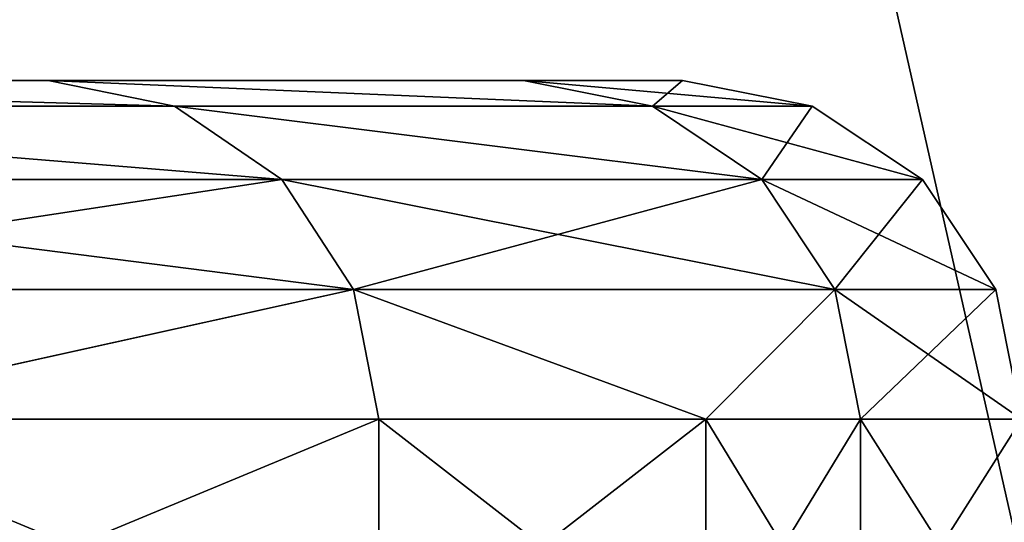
# Model space of a CAD drawing. Extents: x 0.04 to 8.7, y -7.15 to 0.
# Tile 433 of 464: x 7.24 to 7.35, y -1.51 to -1.45. Entities that reach past the tile are written whole.
import ezdxf

# ---------------------------------------------------------------- set-up
doc = ezdxf.new("R2010")
doc.units = 0
doc.header["$MEASUREMENT"] = 0
doc.layers.get('0').update_dxf_attribs({"linetype": 'CONTINUOUS'})

# ---------------------------------------------------------------- blocks, each defined once
blk = doc.blocks.new('ACE_M_STL')
at = {"color": 0}
for p, q in [((7.14714, -1.45669, -0.97036), (7.23835, -1.45669, -0.65376)), ((7.23835, -1.45669, 0.65376), (7.14714, -1.45669, 0.97036)), ((7.23835, -1.45669, 0.65376), (7.14714, -1.45669, 0.97036)), ((7.14714, -1.45669, -0.97036), (7.23835, -1.45669, -0.65376)), ((7.23835, -1.45669, -0.65376), (7.29353, -1.45669, -0.32895)), ((7.29353, -1.45669, 0.32895), (7.23835, -1.45669, 0.65376)), ((7.23835, -1.45669, 0.65376), (7.25303, -1.45969, 0.65712)), ((7.23835, -1.45669, 0.65376), (7.25303, -1.45969, 0.65712)), ((7.29353, -1.45669, 0.32895), (7.23835, -1.45669, 0.65376)), ((7.23835, -1.45669, -0.65376), (7.29353, -1.45669, -0.32895)), ((7.23835, -1.45669, -0.65376), (7.25303, -1.45969, -0.65712)), ((7.23835, -1.45669, -0.65376), (7.25303, -1.45969, -0.65712)), ((7.29353, -1.45669, -0.32895), (7.31201, -1.45669)), ((7.31201, -1.45669), (7.29353, -1.45669, 0.32895)), ((7.29353, -1.45669, 0.32895), (7.30851, -1.45969, 0.33064)), ((7.29353, -1.45669, 0.32895), (7.30851, -1.45969, 0.33064)), ((7.31201, -1.45669), (7.29353, -1.45669, 0.32895)), ((7.29353, -1.45669, -0.32895), (7.31201, -1.45669)), ((7.29353, -1.45669, -0.32895), (7.30851, -1.45969, -0.33064)), ((7.29353, -1.45669, -0.32895), (7.30851, -1.45969, -0.33064)), ((7.31201, -1.45669), (7.32707, -1.45969)), ((7.31201, -1.45669), (7.32707, -1.45969)), ((7.25303, -1.45969, 0.65712), (7.16136, -1.45969, 0.97533)), ((7.25303, -1.45969, 0.65712), (7.16136, -1.45969, 0.97533)), ((7.16136, -1.45969, -0.97533), (7.25303, -1.45969, -0.65712)), ((7.16136, -1.45969, -0.97533), (7.25303, -1.45969, -0.65712)), ((7.25303, -1.45969, 0.65712), (7.26549, -1.46822, 0.65996)), ((7.30851, -1.45969, 0.33064), (7.25303, -1.45969, 0.65712)), ((7.25303, -1.45969, 0.65712), (7.26549, -1.46822, 0.65996)), ((7.30851, -1.45969, 0.33064), (7.25303, -1.45969, 0.65712)), ((7.25303, -1.45969, -0.65712), (7.30851, -1.45969, -0.33064)), ((7.25303, -1.45969, -0.65712), (7.26549, -1.46822, -0.65996)), ((7.25303, -1.45969, -0.65712), (7.30851, -1.45969, -0.33064)), ((7.25303, -1.45969, -0.65712), (7.26549, -1.46822, -0.65996)), ((7.30851, -1.45969, 0.33064), (7.3212, -1.46822, 0.33207)), ((7.30851, -1.45969, 0.33064), (7.3212, -1.46822, 0.33207)), ((7.32707, -1.45969), (7.30851, -1.45969, 0.33064)), ((7.32707, -1.45969), (7.30851, -1.45969, 0.33064)), ((7.30851, -1.45969, -0.33064), (7.32707, -1.45969)), ((7.30851, -1.45969, -0.33064), (7.3212, -1.46822, -0.33207)), ((7.30851, -1.45969, -0.33064), (7.32707, -1.45969)), ((7.30851, -1.45969, -0.33064), (7.3212, -1.46822, -0.33207)), ((7.32707, -1.45969), (7.33985, -1.46822)), ((7.32707, -1.45969), (7.33985, -1.46822)), ((7.26549, -1.46822, 0.65996), (7.17341, -1.46822, 0.97955)), ((7.26549, -1.46822, 0.65996), (7.17341, -1.46822, 0.97955)), ((7.17341, -1.46822, -0.97955), (7.26549, -1.46822, -0.65996)), ((7.17341, -1.46822, -0.97955), (7.26549, -1.46822, -0.65996)), ((7.26549, -1.46822, 0.65996), (7.27381, -1.481, 0.66186)), ((7.26549, -1.46822, 0.65996), (7.27381, -1.481, 0.66186)), ((7.3212, -1.46822, 0.33207), (7.26549, -1.46822, 0.65996)), ((7.3212, -1.46822, 0.33207), (7.26549, -1.46822, 0.65996)), ((7.26549, -1.46822, -0.65996), (7.3212, -1.46822, -0.33207)), ((7.26549, -1.46822, -0.65996), (7.27381, -1.481, -0.66186)), ((7.26549, -1.46822, -0.65996), (7.3212, -1.46822, -0.33207)), ((7.26549, -1.46822, -0.65996), (7.27381, -1.481, -0.66186)), ((7.3212, -1.46822, 0.33207), (7.32968, -1.481, 0.33302)), ((7.33985, -1.46822), (7.3212, -1.46822, 0.33207)), ((7.3212, -1.46822, 0.33207), (7.32968, -1.481, 0.33302)), ((7.33985, -1.46822), (7.3212, -1.46822, 0.33207)), ((7.3212, -1.46822, -0.33207), (7.33985, -1.46822)), ((7.3212, -1.46822, -0.33207), (7.32968, -1.481, -0.33302)), ((7.3212, -1.46822, -0.33207), (7.33985, -1.46822)), ((7.3212, -1.46822, -0.33207), (7.32968, -1.481, -0.33302)), ((7.33985, -1.46822), (7.34838, -1.481)), ((7.33985, -1.46822), (7.34838, -1.481)), ((7.27381, -1.481, 0.66186), (7.18147, -1.481, 0.98237)), ((7.18147, -1.481, -0.98237), (7.27381, -1.481, -0.66186)), ((7.27381, -1.481, 0.66186), (7.18147, -1.481, 0.98237)), ((7.18147, -1.481, -0.98237), (7.27381, -1.481, -0.66186)), ((7.27381, -1.481, 0.66186), (7.20566, -1.49606, 0.92006)), ((7.27381, -1.481, 0.66186), (7.20566, -1.49606, 0.92006)), ((7.20566, -1.49606, -0.92006), (7.27381, -1.481, -0.66186)), ((7.20566, -1.49606, -0.92006), (7.27381, -1.481, -0.66186)), ((7.32968, -1.481, 0.33302), (7.27381, -1.481, 0.66186)), ((7.27381, -1.481, -0.66186), (7.32968, -1.481, -0.33302)), ((7.31472, -1.49606, 0.46576), (7.27381, -1.481, 0.66186)), ((7.32968, -1.481, 0.33302), (7.27381, -1.481, 0.66186)), ((7.31472, -1.49606, 0.46576), (7.27381, -1.481, 0.66186)), ((7.27673, -1.49606, 0.66253), (7.27381, -1.481, 0.66186)), ((7.27673, -1.49606, 0.66253), (7.27381, -1.481, 0.66186)), ((7.27381, -1.481, -0.66186), (7.32968, -1.481, -0.33302)), ((7.27381, -1.481, -0.66186), (7.31472, -1.49606, -0.46576)), ((7.27673, -1.49606, -0.66253), (7.27381, -1.481, -0.66186)), ((7.27673, -1.49606, -0.66253), (7.27381, -1.481, -0.66186)), ((7.27381, -1.481, -0.66186), (7.31472, -1.49606, -0.46576)), ((7.32968, -1.481, -0.33302), (7.31472, -1.49606, -0.46576)), ((7.31472, -1.49606, 0.46576), (7.32968, -1.481, 0.33302)), ((7.31472, -1.49606, 0.46576), (7.32968, -1.481, 0.33302)), ((7.32968, -1.481, -0.33302), (7.31472, -1.49606, -0.46576)), ((7.34838, -1.481), (7.32968, -1.481, 0.33302)), ((7.32968, -1.481, -0.33302), (7.34838, -1.481)), ((7.32968, -1.481, -0.33302), (7.33266, -1.49606, -0.33336)), ((7.32968, -1.481, -0.33302), (7.34838, -1.481)), ((7.32968, -1.481, -0.33302), (7.33266, -1.49606, -0.33336)), ((7.33266, -1.49606, 0.33336), (7.32968, -1.481, 0.33302)), ((7.34838, -1.481), (7.32968, -1.481, 0.33302)), ((7.33266, -1.49606, 0.33336), (7.32968, -1.481, 0.33302)), ((7.34838, -1.481), (7.35138, -1.49606)), ((7.34838, -1.481), (7.35138, -1.49606)), ((7.20566, -1.49606, 0.92006), (7.27673, -1.49606, 0.66253)), ((7.27673, -1.49606, -0.66253), (7.20566, -1.49606, -0.92006)), ((7.20566, -1.49606, 0.92006), (7.27673, -1.49606, 0.66253)), ((7.27673, -1.49606, -0.66253), (7.20566, -1.49606, -0.92006)), ((7.27673, -1.49606, 0.66253), (7.27673, -1.52559, 0.66253)), ((7.27673, -1.49606, 0.66253), (7.27673, -1.52559, 0.66253)), ((7.27673, -1.49606, 0.66253), (7.31472, -1.49606, 0.46576)), ((7.31472, -1.49606, -0.46576), (7.27673, -1.49606, -0.66253)), ((7.27673, -1.49606, -0.66253), (7.27673, -1.52559, -0.66253)), ((7.27673, -1.49606, -0.66253), (7.27673, -1.52559, -0.66253)), ((7.27673, -1.49606, 0.66253), (7.31472, -1.49606, 0.46576)), ((7.31472, -1.49606, -0.46576), (7.27673, -1.49606, -0.66253)), ((7.31472, -1.49606, 0.46576), (7.31472, -1.52559, 0.46576)), ((7.31472, -1.49606, 0.46576), (7.31472, -1.52559, 0.46576)), ((7.31472, -1.49606, 0.46576), (7.33266, -1.49606, 0.33336)), ((7.33266, -1.49606, -0.33336), (7.31472, -1.49606, -0.46576)), ((7.31472, -1.49606, -0.46576), (7.31472, -1.52559, -0.46576)), ((7.31472, -1.49606, -0.46576), (7.31472, -1.52559, -0.46576)), ((7.33266, -1.49606, -0.33336), (7.31472, -1.49606, -0.46576)), ((7.31472, -1.49606, 0.46576), (7.33266, -1.49606, 0.33336)), ((7.33266, -1.49606, 0.33336), (7.33266, -1.52559, 0.33336)), ((7.33266, -1.49606, 0.33336), (7.33266, -1.52559, 0.33336)), ((7.33266, -1.49606, 0.33336), (7.35138, -1.49606)), ((7.35138, -1.49606), (7.33266, -1.49606, -0.33336)), ((7.33266, -1.49606, -0.33336), (7.33266, -1.52559, -0.33336)), ((7.33266, -1.49606, -0.33336), (7.33266, -1.52559, -0.33336)), ((7.35138, -1.49606), (7.33266, -1.49606, -0.33336)), ((7.33266, -1.49606, 0.33336), (7.35138, -1.49606))]:
    blk.add_line(p, q, dxfattribs=at)
mesh = blk.add_polyface(dxfattribs=at)
corners = [(7.43629, -1.88976, 3.06227), (7.01038, 0, 3.43578), (7.01038, -1.88976, 3.43578), (7.43629, 0, 3.06227)]
mesh.append_faces([[corners[k] for k in face] for face in [(0, 1, 2), (1, 0, 3)]], dxfattribs={"vtx0": -1, "color": 0})
mesh = blk.add_polyface(dxfattribs=at)
corners = [(7.43629, 0, -3.06227), (7.01038, -1.88976, -3.43578), (7.01038, 0, -3.43578), (7.43629, -1.88976, -3.06227)]
mesh.append_faces([[corners[k] for k in face] for face in [(0, 1, 2), (1, 0, 3)]], dxfattribs={"vtx0": -1, "color": 0})
mesh = blk.add_polyface(dxfattribs=at)
corners = [(4.70297, -1.45669, -2.91952), (4.04506, -1.45669, -2.91952), (4.37402, -1.45669, -2.93799), (5.02778, -1.45669, -2.86433), (3.72025, -1.45669, -2.86433), (5.34437, -1.45669, -2.77312), (3.40366, -1.45669, -2.77312), (5.64876, -1.45669, -2.64704), (3.09927, -1.45669, -2.64704), (4.37402, -1.45669, -2.6378), (4.686, -1.45669, -2.61928), (5.93712, -1.45669, -2.48767), (4.9936, -1.45669, -2.564), (5.2925, -1.45669, -2.47272), (6.20582, -1.45669, -2.29701), (5.57851, -1.45669, -2.34673), (5.84761, -1.45669, -2.1878), (6.45149, -1.45669, -2.07747), (6.09603, -1.45669, -1.99816), (6.67103, -1.45669, -1.83181), (6.32027, -1.45669, -1.78047), (6.86168, -1.45669, -1.56311), (6.51719, -1.45669, -1.53778), (7.02105, -1.45669, -1.27475), (6.68402, -1.45669, -1.27351), (7.14714, -1.45669, -0.97036), (6.81843, -1.45669, -0.99136), (6.91853, -1.45669, -0.69529), (7.23835, -1.45669, -0.65376), (6.9829, -1.45669, -0.38946), (7.29353, -1.45669, -0.32895), (7.01065, -1.45669, -0.07817), (7.31201, -1.45669), (7.00139, -1.45669, 0.23423), (7.29353, -1.45669, 0.32895), (6.95525, -1.45669, 0.54333), (7.23835, -1.45669, 0.65376), (6.87287, -1.45669, 0.84481), (7.14714, -1.45669, 0.97036), (6.75541, -1.45669, 1.13442), (7.02105, -1.45669, 1.27475), (6.60452, -1.45669, 1.40812), (6.86168, -1.45669, 1.56311), (6.42233, -1.45669, 1.66204), (6.67103, -1.45669, 1.83181), (6.21137, -1.45669, 1.89264), (6.45149, -1.45669, 2.07747), (5.97463, -1.45669, 2.09666), (6.20582, -1.45669, 2.29701), (5.71542, -1.45669, 2.27126), (5.43737, -1.45669, 2.41397), (5.93712, -1.45669, 2.48767), (5.1444, -1.45669, 2.52279), (5.64876, -1.45669, 2.64704), (4.84062, -1.45669, 2.5962), (4.53028, -1.45669, 2.63316), (4.21775, -1.45669, 2.63316), (4.06204, -1.45669, -2.61928), (2.81091, -1.45669, -2.48767), (3.75443, -1.45669, -2.564), (3.45553, -1.45669, -2.47272), (2.54221, -1.45669, -2.29701), (3.16952, -1.45669, -2.34673), (2.90042, -1.45669, -2.1878), (2.29654, -1.45669, -2.07747), (2.652, -1.45669, -1.99816), (2.077, -1.45669, -1.83181), (2.42776, -1.45669, -1.78047), (1.88635, -1.45669, -1.56311), (2.23084, -1.45669, -1.53778), (1.72698, -1.45669, -1.27475), (2.06401, -1.45669, -1.27351), (1.60089, -1.45669, -0.97036), (1.9296, -1.45669, -0.99136), (1.8295, -1.45669, -0.69529), (1.50969, -1.45669, -0.65376), (1.76513, -1.45669, -0.38946), (1.4545, -1.45669, -0.32895), (1.73738, -1.45669, -0.07817), (1.43602, -1.45669), (1.74664, -1.45669, 0.23423), (1.4545, -1.45669, 0.32895), (1.79278, -1.45669, 0.54333), (1.50969, -1.45669, 0.65376), (1.87516, -1.45669, 0.84481), (1.60089, -1.45669, 0.97036), (1.99262, -1.45669, 1.13442), (1.72698, -1.45669, 1.27475), (2.14351, -1.45669, 1.40812), (1.88635, -1.45669, 1.56311), (2.3257, -1.45669, 1.66204), (2.077, -1.45669, 1.83181), (2.53666, -1.45669, 1.89264), (2.29654, -1.45669, 2.07747), (2.7734, -1.45669, 2.09666), (2.54221, -1.45669, 2.29701), (3.03261, -1.45669, 2.27126), (3.31066, -1.45669, 2.41397), (2.81091, -1.45669, 2.48767), (3.60363, -1.45669, 2.52279), (3.09927, -1.45669, 2.64704), (3.90742, -1.45669, 2.5962), (5.34437, -1.45669, 2.77312), (3.40366, -1.45669, 2.77312), (5.02778, -1.45669, 2.86433), (3.72025, -1.45669, 2.86433), (4.70297, -1.45669, 2.91952), (4.04506, -1.45669, 2.91952), (4.37402, -1.45669, 2.93799)]
mesh.append_faces([[corners[k] for k in face] for face in [(0, 1, 2), (107, 106, 108)]], dxfattribs={"vtx0": -1, "color": 0})
mesh.append_faces([[corners[k] for k in face] for face in [(1, 3, 4), (4, 5, 6), (6, 7, 8), (9, 7, 10), (10, 11, 12), (12, 11, 13), (13, 14, 15), (15, 14, 16), (16, 17, 18), (18, 19, 20), (20, 21, 22), (22, 23, 24), (24, 25, 26), (26, 25, 27), (27, 28, 29), (29, 30, 31), (31, 32, 33), (33, 34, 35), (35, 36, 37), (37, 38, 39), (39, 40, 41), (41, 42, 43), (43, 44, 45), (45, 46, 47), (47, 48, 49), (49, 48, 50), (50, 51, 52), (52, 53, 54), (54, 53, 55), (55, 53, 56), (8, 57, 58), (57, 8, 9), (58, 60, 61), (61, 63, 64), (64, 65, 66), (66, 67, 68), (68, 69, 70), (70, 71, 72), (72, 74, 75), (75, 76, 77), (77, 78, 79), (79, 80, 81), (81, 82, 83), (83, 84, 85), (85, 86, 87), (87, 88, 89), (89, 90, 91), (91, 92, 93), (93, 94, 95), (95, 97, 98), (98, 99, 100), (100, 102, 103), (103, 104, 105), (105, 106, 107)]], dxfattribs={"vtx0": -1, "vtx1": -1, "color": 0})
mesh.append_faces([[corners[k] for k in face] for face in [(8, 7, 9), (100, 56, 53)]], dxfattribs={"vtx0": -1, "vtx1": -1, "vtx2": -1, "color": 0})
mesh.append_faces([[corners[k] for k in face] for face in [(1, 0, 3), (4, 3, 5), (6, 5, 7), (10, 7, 11), (13, 11, 14), (16, 14, 17), (18, 17, 19), (20, 19, 21), (22, 21, 23), (24, 23, 25), (27, 25, 28), (29, 28, 30), (31, 30, 32), (33, 32, 34), (35, 34, 36), (37, 36, 38), (39, 38, 40), (41, 40, 42), (43, 42, 44), (45, 44, 46), (47, 46, 48), (50, 48, 51), (52, 51, 53), (58, 57, 59), (58, 59, 60), (61, 60, 62), (61, 62, 63), (64, 63, 65), (66, 65, 67), (68, 67, 69), (70, 69, 71), (72, 71, 73), (72, 73, 74), (75, 74, 76), (77, 76, 78), (79, 78, 80), (81, 80, 82), (83, 82, 84), (85, 84, 86), (87, 86, 88), (89, 88, 90), (91, 90, 92), (93, 92, 94), (95, 94, 96), (95, 96, 97), (98, 97, 99), (100, 99, 101), (100, 101, 56), (100, 53, 102), (103, 102, 104), (105, 104, 106)]], dxfattribs={"vtx0": -1, "vtx2": -1, "color": 0})
mesh = blk.add_polyface(dxfattribs=at)
corners = [(7.25303, -1.45969, 0.65712), (7.14714, -1.45669, 0.97036), (7.23835, -1.45669, 0.65376), (7.16136, -1.45969, 0.97533)]
mesh.append_faces([[corners[k] for k in face] for face in [(0, 1, 2), (1, 0, 3)]], dxfattribs={"vtx0": -1, "color": 0})
mesh = blk.add_polyface(dxfattribs=at)
corners = [(7.25303, -1.45969, -0.65712), (7.14714, -1.45669, -0.97036), (7.16136, -1.45969, -0.97533), (7.23835, -1.45669, -0.65376)]
mesh.append_faces([[corners[k] for k in face] for face in [(0, 1, 2), (1, 0, 3)]], dxfattribs={"vtx0": -1, "color": 0})
mesh = blk.add_polyface(dxfattribs=at)
corners = [(7.30851, -1.45969, 0.33064), (7.23835, -1.45669, 0.65376), (7.29353, -1.45669, 0.32895), (7.25303, -1.45969, 0.65712)]
mesh.append_faces([[corners[k] for k in face] for face in [(0, 1, 2), (1, 0, 3)]], dxfattribs={"vtx0": -1, "color": 0})
mesh = blk.add_polyface(dxfattribs=at)
corners = [(7.30851, -1.45969, -0.33064), (7.23835, -1.45669, -0.65376), (7.25303, -1.45969, -0.65712), (7.29353, -1.45669, -0.32895)]
mesh.append_faces([[corners[k] for k in face] for face in [(0, 1, 2), (1, 0, 3)]], dxfattribs={"vtx0": -1, "color": 0})
mesh = blk.add_polyface(dxfattribs=at)
corners = [(7.30851, -1.45969, 0.33064), (7.31201, -1.45669), (7.32707, -1.45969), (7.29353, -1.45669, 0.32895)]
mesh.append_faces([[corners[k] for k in face] for face in [(0, 1, 2), (1, 0, 3)]], dxfattribs={"vtx0": -1, "color": 0})
mesh = blk.add_polyface(dxfattribs=at)
corners = [(7.32707, -1.45969), (7.29353, -1.45669, -0.32895), (7.30851, -1.45969, -0.33064), (7.31201, -1.45669)]
mesh.append_faces([[corners[k] for k in face] for face in [(0, 1, 2), (1, 0, 3)]], dxfattribs={"vtx0": -1, "color": 0})
mesh = blk.add_polyface(dxfattribs=at)
corners = [(7.26549, -1.46822, 0.65996), (7.16136, -1.45969, 0.97533), (7.25303, -1.45969, 0.65712), (7.17341, -1.46822, 0.97955)]
mesh.append_faces([[corners[k] for k in face] for face in [(0, 1, 2), (1, 0, 3)]], dxfattribs={"vtx0": -1, "color": 0})
mesh = blk.add_polyface(dxfattribs=at)
corners = [(7.26549, -1.46822, -0.65996), (7.16136, -1.45969, -0.97533), (7.17341, -1.46822, -0.97955), (7.25303, -1.45969, -0.65712)]
mesh.append_faces([[corners[k] for k in face] for face in [(0, 1, 2), (1, 0, 3)]], dxfattribs={"vtx0": -1, "color": 0})
mesh = blk.add_polyface(dxfattribs=at)
corners = [(7.3212, -1.46822, 0.33207), (7.25303, -1.45969, 0.65712), (7.30851, -1.45969, 0.33064), (7.26549, -1.46822, 0.65996)]
mesh.append_faces([[corners[k] for k in face] for face in [(0, 1, 2), (1, 0, 3)]], dxfattribs={"vtx0": -1, "color": 0})
mesh = blk.add_polyface(dxfattribs=at)
corners = [(7.3212, -1.46822, -0.33207), (7.25303, -1.45969, -0.65712), (7.26549, -1.46822, -0.65996), (7.30851, -1.45969, -0.33064)]
mesh.append_faces([[corners[k] for k in face] for face in [(0, 1, 2), (1, 0, 3)]], dxfattribs={"vtx0": -1, "color": 0})
mesh = blk.add_polyface(dxfattribs=at)
corners = [(7.3212, -1.46822, 0.33207), (7.32707, -1.45969), (7.33985, -1.46822), (7.30851, -1.45969, 0.33064)]
mesh.append_faces([[corners[k] for k in face] for face in [(0, 1, 2), (1, 0, 3)]], dxfattribs={"vtx0": -1, "color": 0})
mesh = blk.add_polyface(dxfattribs=at)
corners = [(7.33985, -1.46822), (7.30851, -1.45969, -0.33064), (7.3212, -1.46822, -0.33207), (7.32707, -1.45969)]
mesh.append_faces([[corners[k] for k in face] for face in [(0, 1, 2), (1, 0, 3)]], dxfattribs={"vtx0": -1, "color": 0})
mesh = blk.add_polyface(dxfattribs=at)
corners = [(7.17341, -1.46822, 0.97955), (7.27381, -1.481, 0.66186), (7.18147, -1.481, 0.98237), (7.26549, -1.46822, 0.65996)]
mesh.append_faces([[corners[k] for k in face] for face in [(0, 1, 2), (1, 0, 3)]], dxfattribs={"vtx0": -1, "color": 0})
mesh = blk.add_polyface(dxfattribs=at)
corners = [(7.26549, -1.46822, -0.65996), (7.18147, -1.481, -0.98237), (7.27381, -1.481, -0.66186), (7.17341, -1.46822, -0.97955)]
mesh.append_faces([[corners[k] for k in face] for face in [(0, 1, 2), (1, 0, 3)]], dxfattribs={"vtx0": -1, "color": 0})
mesh = blk.add_polyface(dxfattribs=at)
corners = [(7.26549, -1.46822, 0.65996), (7.32968, -1.481, 0.33302), (7.27381, -1.481, 0.66186), (7.3212, -1.46822, 0.33207)]
mesh.append_faces([[corners[k] for k in face] for face in [(0, 1, 2), (1, 0, 3)]], dxfattribs={"vtx0": -1, "color": 0})
mesh = blk.add_polyface(dxfattribs=at)
corners = [(7.3212, -1.46822, -0.33207), (7.27381, -1.481, -0.66186), (7.32968, -1.481, -0.33302), (7.26549, -1.46822, -0.65996)]
mesh.append_faces([[corners[k] for k in face] for face in [(0, 1, 2), (1, 0, 3)]], dxfattribs={"vtx0": -1, "color": 0})
mesh = blk.add_polyface(dxfattribs=at)
corners = [(7.3212, -1.46822, 0.33207), (7.34838, -1.481), (7.32968, -1.481, 0.33302), (7.33985, -1.46822)]
mesh.append_faces([[corners[k] for k in face] for face in [(0, 1, 2), (1, 0, 3)]], dxfattribs={"vtx0": -1, "color": 0})
mesh = blk.add_polyface(dxfattribs=at)
corners = [(7.33985, -1.46822), (7.32968, -1.481, -0.33302), (7.34838, -1.481), (7.3212, -1.46822, -0.33207)]
mesh.append_faces([[corners[k] for k in face] for face in [(0, 1, 2), (1, 0, 3)]], dxfattribs={"vtx0": -1, "color": 0})
mesh = blk.add_polyface(dxfattribs=at)
corners = [(7.27381, -1.481, 0.66186), (7.20566, -1.49606, 0.92006), (7.18147, -1.481, 0.98237)]
mesh.append_faces([[corners[k] for k in face] for face in [(0, 1, 2)]], dxfattribs={"color": 0})
mesh = blk.add_polyface(dxfattribs=at)
corners = [(7.18147, -1.481, -0.98237), (7.20566, -1.49606, -0.92006), (7.27381, -1.481, -0.66186)]
mesh.append_faces([[corners[k] for k in face] for face in [(0, 1, 2)]], dxfattribs={"color": 0})
mesh = blk.add_polyface(dxfattribs=at)
corners = [(7.27381, -1.481, 0.66186), (7.27673, -1.49606, 0.66253), (7.20566, -1.49606, 0.92006)]
mesh.append_faces([[corners[k] for k in face] for face in [(0, 1, 2)]], dxfattribs={"color": 0})
mesh = blk.add_polyface(dxfattribs=at)
corners = [(7.27381, -1.481, -0.66186), (7.20566, -1.49606, -0.92006), (7.27673, -1.49606, -0.66253)]
mesh.append_faces([[corners[k] for k in face] for face in [(0, 1, 2)]], dxfattribs={"color": 0})
mesh = blk.add_polyface(dxfattribs=at)
corners = [(7.32968, -1.481, 0.33302), (7.31472, -1.49606, 0.46576), (7.27381, -1.481, 0.66186)]
mesh.append_faces([[corners[k] for k in face] for face in [(0, 1, 2)]], dxfattribs={"color": 0})
mesh = blk.add_polyface(dxfattribs=at)
corners = [(7.27381, -1.481, 0.66186), (7.31472, -1.49606, 0.46576), (7.27673, -1.49606, 0.66253)]
mesh.append_faces([[corners[k] for k in face] for face in [(0, 1, 2)]], dxfattribs={"color": 0})
mesh = blk.add_polyface(dxfattribs=at)
corners = [(7.27381, -1.481, -0.66186), (7.31472, -1.49606, -0.46576), (7.32968, -1.481, -0.33302)]
mesh.append_faces([[corners[k] for k in face] for face in [(0, 1, 2)]], dxfattribs={"color": 0})
mesh = blk.add_polyface(dxfattribs=at)
corners = [(7.27381, -1.481, -0.66186), (7.27673, -1.49606, -0.66253), (7.31472, -1.49606, -0.46576)]
mesh.append_faces([[corners[k] for k in face] for face in [(0, 1, 2)]], dxfattribs={"color": 0})
mesh = blk.add_polyface(dxfattribs=at)
corners = [(7.32968, -1.481, -0.33302), (7.31472, -1.49606, -0.46576), (7.33266, -1.49606, -0.33336)]
mesh.append_faces([[corners[k] for k in face] for face in [(0, 1, 2)]], dxfattribs={"color": 0})
mesh = blk.add_polyface(dxfattribs=at)
corners = [(7.32968, -1.481, 0.33302), (7.33266, -1.49606, 0.33336), (7.31472, -1.49606, 0.46576)]
mesh.append_faces([[corners[k] for k in face] for face in [(0, 1, 2)]], dxfattribs={"color": 0})
mesh = blk.add_polyface(dxfattribs=at)
corners = [(7.34838, -1.481), (7.33266, -1.49606, -0.33336), (7.35138, -1.49606), (7.32968, -1.481, -0.33302)]
mesh.append_faces([[corners[k] for k in face] for face in [(0, 1, 2), (1, 0, 3)]], dxfattribs={"vtx0": -1, "color": 0})
mesh = blk.add_polyface(dxfattribs=at)
corners = [(7.32968, -1.481, 0.33302), (7.35138, -1.49606), (7.33266, -1.49606, 0.33336), (7.34838, -1.481)]
mesh.append_faces([[corners[k] for k in face] for face in [(0, 1, 2), (1, 0, 3)]], dxfattribs={"vtx0": -1, "color": 0})
mesh = blk.add_polyface(dxfattribs=at)
corners = [(7.20566, -1.49606, 0.92006), (7.27673, -1.52559, 0.66253), (7.20566, -1.52559, 0.92006), (7.27673, -1.49606, 0.66253)]
mesh.append_faces([[corners[k] for k in face] for face in [(0, 1, 2), (1, 0, 3)]], dxfattribs={"vtx0": -1, "color": 0})
mesh = blk.add_polyface(dxfattribs=at)
corners = [(7.27673, -1.49606, -0.66253), (7.20566, -1.52559, -0.92006), (7.27673, -1.52559, -0.66253), (7.20566, -1.49606, -0.92006)]
mesh.append_faces([[corners[k] for k in face] for face in [(0, 1, 2), (1, 0, 3)]], dxfattribs={"vtx0": -1, "color": 0})
mesh = blk.add_polyface(dxfattribs=at)
corners = [(7.27673, -1.49606, 0.66253), (7.31472, -1.52559, 0.46576), (7.27673, -1.52559, 0.66253), (7.31472, -1.49606, 0.46576)]
mesh.append_faces([[corners[k] for k in face] for face in [(0, 1, 2), (1, 0, 3)]], dxfattribs={"vtx0": -1, "color": 0})
mesh = blk.add_polyface(dxfattribs=at)
corners = [(7.31472, -1.49606, -0.46576), (7.27673, -1.52559, -0.66253), (7.31472, -1.52559, -0.46576), (7.27673, -1.49606, -0.66253)]
mesh.append_faces([[corners[k] for k in face] for face in [(0, 1, 2), (1, 0, 3)]], dxfattribs={"vtx0": -1, "color": 0})
mesh = blk.add_polyface(dxfattribs=at)
corners = [(7.31472, -1.49606, 0.46576), (7.33266, -1.52559, 0.33336), (7.31472, -1.52559, 0.46576), (7.33266, -1.49606, 0.33336)]
mesh.append_faces([[corners[k] for k in face] for face in [(0, 1, 2), (1, 0, 3)]], dxfattribs={"vtx0": -1, "color": 0})
mesh = blk.add_polyface(dxfattribs=at)
corners = [(7.33266, -1.49606, -0.33336), (7.31472, -1.52559, -0.46576), (7.33266, -1.52559, -0.33336), (7.31472, -1.49606, -0.46576)]
mesh.append_faces([[corners[k] for k in face] for face in [(0, 1, 2), (1, 0, 3)]], dxfattribs={"vtx0": -1, "color": 0})
mesh = blk.add_polyface(dxfattribs=at)
corners = [(7.33266, -1.49606, 0.33336), (7.35138, -1.52559), (7.33266, -1.52559, 0.33336), (7.35138, -1.49606)]
mesh.append_faces([[corners[k] for k in face] for face in [(0, 1, 2), (1, 0, 3)]], dxfattribs={"vtx0": -1, "color": 0})
mesh = blk.add_polyface(dxfattribs=at)
corners = [(7.35138, -1.49606), (7.33266, -1.52559, -0.33336), (7.35138, -1.52559), (7.33266, -1.49606, -0.33336)]
mesh.append_faces([[corners[k] for k in face] for face in [(0, 1, 2), (1, 0, 3)]], dxfattribs={"vtx0": -1, "color": 0})

msp = doc.modelspace()

# ---------------------------------------------------------------- block references
at = {"color": 0}
msp.add_blockref('ACE_M_STL', (0, 0), dxfattribs=at)

doc.saveas('drawing.dxf')
